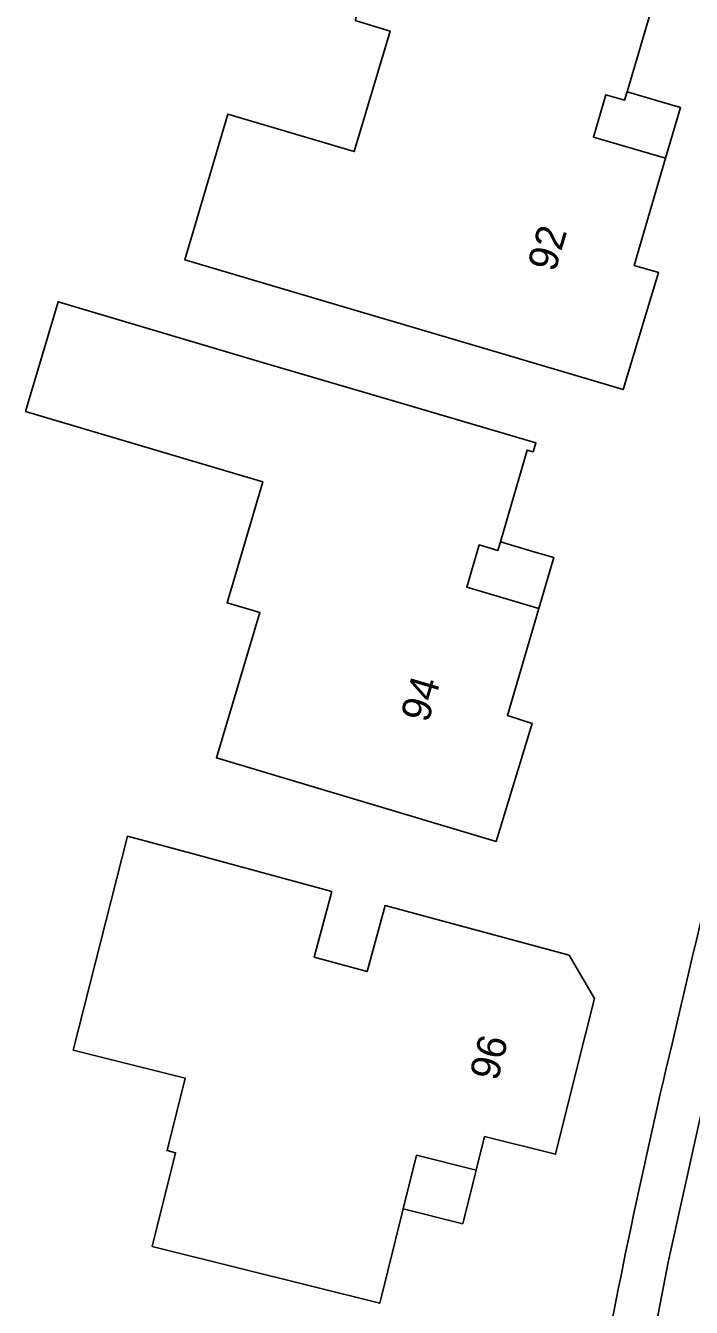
# Model space of a CAD drawing. Extents: x 157767 to 159172, y 387839 to 389425.
# Drawn here: x 158029.17 to 158051.93, y 388741.89 to 388785.67 of the extents above; entities that cross this region are included whole.
import ezdxf

# ---------------------------------------------------------------- set-up
doc = ezdxf.new("R2010")
doc.units = 0
for name, color, linetype in [('IMGEO_Erf', 7, 'Continuous'), ('IMGEO_Pand', 7, 'Continuous'), ('IMGEO_Pand_nummerreeks', 7, 'Continuous'), ('IMGEO_Pand_overbouw', 7, 'Continuous'), ('IMGEO_Parkeervlak_open', 7, 'Continuous'), ('IMGEO_Voetpad_open', 7, 'Continuous')]:
    doc.layers.add(name, color=color, linetype=linetype)

msp = doc.modelspace()

# ---------------------------------------------------------------- linework, layer by layer
at = {"layer": 'IMGEO_Erf'}
for points in [[(158049.731, 388783.411), (158049.646, 388783.123), (158049.009, 388783.308), (158048.584, 388781.864), (158051.049, 388781.138), (158049.972, 388777.479), (158050.811, 388777.236), (158049.6, 388773.237), (158044.784, 388774.664), (158040.035, 388776.063), (158034.61, 388777.67), (158036.085, 388782.65), (158040.406, 388781.37), (158041.631, 388785.485), (158040.437, 388785.846), (158041.56, 388789.594), (158046.159, 388788.231), (158050.949, 388786.8), (158050.858, 388786.492), (158050.656, 388786.551)], [(158045.4, 388768.037), (158045.314, 388767.745), (158044.679, 388767.931), (158044.253, 388766.488), (158046.717, 388765.762), (158045.64, 388762.105), (158046.485, 388761.836), (158045.259, 388757.802), (158040.493, 388759.227), (158035.695, 388760.662), (158037.178, 388765.618), (158036.058, 388765.953), (158037.279, 388770.088), (158036.082, 388770.442), (158029.169, 388772.491), (158030.279, 388776.236), (158037.192, 388774.187), (158041.82, 388772.835), (158046.616, 388771.423), (158046.525, 388771.113), (158046.322, 388771.172)], [(158039.641, 388756.097), (158039.035, 388753.844), (158040.852, 388753.355), (158041.459, 388755.609), (158047.751, 388753.915), (158048.618, 388752.439), (158048.008, 388750), (158047.286, 388747.113), (158044.86, 388747.72), (158044.574, 388746.575), (158042.532, 388747.083), (158042.076, 388745.249), (158041.274, 388742.027), (158036.422, 388743.233), (158033.501, 388743.959), (158034.298, 388747.166), (158034.007, 388747.238), (158034.623, 388749.716), (158033.49, 388750), (158030.796, 388750.675), (158032.65, 388757.979), (158034.813, 388757.397)]]:
    msp.add_lwpolyline(points, close=True, dxfattribs=at)
msp.add_lwpolyline([(158051.06, 388750), (158051.269, 388750.886)], dxfattribs=at)
for centre, radius, start, end in [((158486.643, 388650.337), 446.834, 165.13061, 166.99563), ((158298.841, 388692.158), 254.443, 166.86025, 169.90688)]:
    msp.add_arc(centre, radius, start, end, dxfattribs=at)
at = {"layer": 'IMGEO_Pand'}
for points in [[(158046.159, 388788.231), (158041.56, 388789.594), (158040.437, 388785.846), (158041.631, 388785.485), (158040.406, 388781.37), (158036.085, 388782.65), (158034.61, 388777.67), (158040.035, 388776.063), (158044.784, 388774.664), (158049.6, 388773.237), (158050.811, 388777.236), (158049.972, 388777.479), (158051.049, 388781.138), (158048.584, 388781.864), (158049.009, 388783.308), (158049.646, 388783.123), (158049.731, 388783.411), (158050.656, 388786.551), (158050.858, 388786.492), (158050.949, 388786.8)], [(158041.82, 388772.835), (158037.192, 388774.187), (158030.279, 388776.236), (158029.169, 388772.491), (158036.082, 388770.442), (158037.279, 388770.088), (158036.058, 388765.953), (158037.178, 388765.618), (158035.695, 388760.662), (158040.493, 388759.227), (158045.259, 388757.802), (158046.485, 388761.836), (158045.64, 388762.105), (158046.717, 388765.762), (158044.253, 388766.488), (158044.679, 388767.931), (158045.314, 388767.745), (158045.4, 388768.037), (158046.322, 388771.172), (158046.525, 388771.113), (158046.616, 388771.423)], [(158042.076, 388745.249), (158042.532, 388747.083), (158044.574, 388746.575), (158044.86, 388747.72), (158047.286, 388747.113), (158048.008, 388750), (158048.618, 388752.439), (158047.751, 388753.915), (158041.459, 388755.609), (158040.852, 388753.355), (158039.035, 388753.844), (158039.641, 388756.097), (158034.813, 388757.397), (158032.65, 388757.979), (158030.796, 388750.675), (158033.49, 388750), (158034.623, 388749.716), (158034.007, 388747.238), (158034.298, 388747.166), (158033.501, 388743.959), (158036.422, 388743.233), (158041.274, 388742.027)]]:
    msp.add_lwpolyline(points, close=True, dxfattribs=at)
at = {"layer": 'IMGEO_Pand_overbouw'}
for points in [[(158051.049, 388781.138), (158051.469, 388782.564), (158051.559, 388782.871), (158050.936, 388783.055), (158049.731, 388783.411), (158049.646, 388783.123), (158049.009, 388783.308), (158048.584, 388781.864)], [(158045.4, 388768.037), (158045.314, 388767.745), (158044.679, 388767.931), (158044.253, 388766.488), (158046.717, 388765.762), (158047.138, 388767.19), (158047.228, 388767.497), (158046.624, 388767.675)], [(158042.076, 388745.249), (158044.116, 388744.742), (158044.574, 388746.575), (158042.532, 388747.083)]]:
    msp.add_lwpolyline(points, close=True, dxfattribs=at)
at = {"layer": 'IMGEO_Parkeervlak_open'}
msp.add_lwpolyline([(158054.362, 388751.3), (158053.002, 388751.59), (158052.609, 388750.061), (158051.141, 388743.431), (158050.419, 388739.693), (158050.262, 388738.818), (158050.108, 388737.945), (158048.766, 388730.705), (158047.777, 388725.09), (158047.507, 388723.557), (158047.113, 388721.37), (158045.789, 388712.963), (158045.298, 388709.238), (158044.841, 388705.729), (158043.814, 388698.007), (158043.503, 388695.577), (158043.348, 388694.27)], dxfattribs=at)
at = {"layer": 'IMGEO_Voetpad_open'}
for points in [[(158043.348, 388694.27), (158043.503, 388695.577), (158043.814, 388698.007), (158044.841, 388705.729), (158045.298, 388709.238), (158045.789, 388712.963), (158047.113, 388721.37), (158047.507, 388723.557), (158047.777, 388725.09), (158048.766, 388730.705), (158050.108, 388737.945), (158050.262, 388738.818), (158050.419, 388739.693), (158051.141, 388743.431), (158052.609, 388750.061), (158053.002, 388751.59), (158054.362, 388751.3)], [(158051.269, 388750.886), (158051.06, 388750)]]:
    msp.add_lwpolyline(points, dxfattribs=at)
for centre, radius, start, end in [((158486.643, 388650.337), 446.834, 165.13061, 166.99563), ((158298.841, 388692.158), 254.443, 166.86025, 169.90688)]:
    msp.add_arc(centre, radius, start, end, dxfattribs=at)

# ---------------------------------------------------------------- texts
at = {"layer": 'IMGEO_Pand_nummerreeks'}
for s, rotation, p in [('92', 73.5986, (158047.269, 388777.223)), ('94', 73.5901, (158042.93, 388761.823)), ('96', 75.9587, (158045.309, 388749.587))]:
    msp.add_text(s, height=1, rotation=rotation, dxfattribs=at).set_placement(p)

doc.saveas('drawing.dxf')
